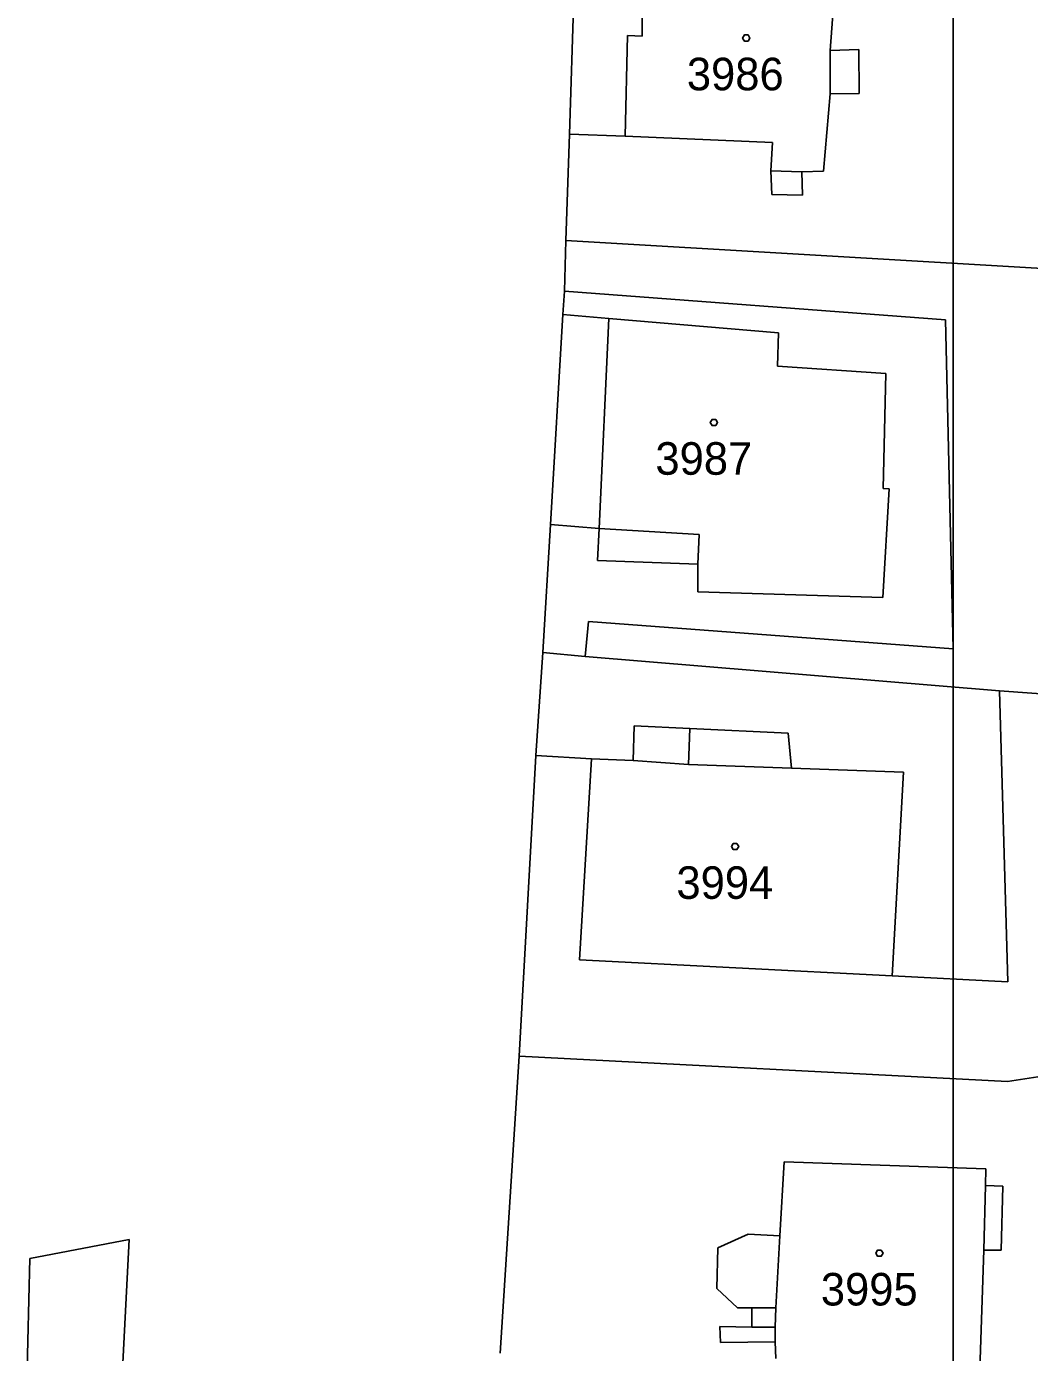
# Model space of a CAD drawing. Extents: x -263587 to -261993, y -1238795 to -1236748.
# Drawn here: x -263037.6 to -262988.3, y -1238143.7 to -1238078.5 of the extents above; entities that cross this region are included whole.
import ezdxf

# ---------------------------------------------------------------- set-up
doc = ezdxf.new("R2010")
doc.units = 0
doc.layers.add('Vrstva 1', color=7, linetype='Continuous')
doc.layers.add('Vrstva 51', color=7, linetype='Continuous')

msp = doc.modelspace()

# ---------------------------------------------------------------- linework, layer by layer
at = {"layer": 'Vrstva 1'}
for p, q in [((-263010.89, -1238083.78), (-263010.6, -1238074.35)), ((-263007.33, -1238074.53), (-263007.31, -1238078.96)), ((-262997.72, -1238075.12), (-262998.08, -1238079.66)), ((-263008.03, -1238078.93), (-263008.15, -1238083.88)), ((-263007.31, -1238078.96), (-263008.03, -1238078.93)), ((-262996.66, -1238079.61), (-262998.08, -1238079.66)), ((-262998.08, -1238079.66), (-262998.08, -1238081.8)), ((-262996.64, -1238081.77), (-262996.66, -1238079.61)), ((-262998.4, -1238085.6), (-262998.08, -1238081.8)), ((-262998.08, -1238081.8), (-262996.64, -1238081.77)), ((-263011.06, -1238089), (-263010.89, -1238083.78)), ((-263010.89, -1238083.78), (-263008.15, -1238083.88)), ((-263008.15, -1238083.88), (-263000.9, -1238084.19)), ((-263000.9, -1238084.19), (-263000.99, -1238085.58)), ((-263000.99, -1238085.58), (-262999.47, -1238085.63)), ((-263000.99, -1238085.58), (-263000.94, -1238086.74)), ((-262999.47, -1238085.63), (-262998.4, -1238085.6)), ((-262999.44, -1238086.77), (-262999.47, -1238085.63)), ((-263000.94, -1238086.74), (-262999.44, -1238086.77)), ((-263011.14, -1238091.49), (-263011.06, -1238089)), ((-262985.44, -1238090.51), (-263011.06, -1238089)), ((-263011.06, -1238089), (-262985.44, -1238090.51)), ((-263011.21, -1238092.65), (-263011.14, -1238091.49)), ((-263011.14, -1238091.49), (-262992.41, -1238092.9)), ((-262992.41, -1238092.9), (-263011.14, -1238091.49)), ((-263011.82, -1238102.97), (-263011.21, -1238092.65)), ((-263011.21, -1238092.65), (-263008.96, -1238092.84)), ((-263008.96, -1238092.84), (-263009.43, -1238103.16)), ((-263008.96, -1238092.84), (-263000.61, -1238093.55)), ((-262992.41, -1238092.9), (-262992.03, -1238109.08)), ((-262992.03, -1238109.08), (-262992.41, -1238092.9)), ((-263000.61, -1238093.55), (-263000.66, -1238095.18)), ((-263000.66, -1238095.18), (-262995.33, -1238095.54)), ((-262995.33, -1238095.54), (-262995.46, -1238101.19)), ((-262995.17, -1238101.21), (-262995.48, -1238106.56)), ((-262995.46, -1238101.19), (-262995.17, -1238101.21)), ((-263012.19, -1238109.26), (-263011.82, -1238102.97)), ((-263011.82, -1238102.97), (-263009.43, -1238103.16)), ((-263009.51, -1238104.73), (-263009.43, -1238103.16)), ((-263009.43, -1238103.16), (-263004.52, -1238103.45)), ((-263004.52, -1238103.45), (-263004.57, -1238104.91)), ((-263004.57, -1238104.91), (-263009.51, -1238104.73)), ((-263004.57, -1238106.28), (-263004.57, -1238104.91)), ((-262995.48, -1238106.56), (-263004.57, -1238106.28)), ((-263009.96, -1238107.73), (-263010.11, -1238109.45)), ((-263010.11, -1238109.45), (-263009.96, -1238107.73)), ((-262992.03, -1238109.08), (-263009.96, -1238107.73)), ((-263009.96, -1238107.73), (-262992.03, -1238109.08)), ((-263012.55, -1238114.32), (-263012.19, -1238109.26)), ((-263010.11, -1238109.45), (-263012.19, -1238109.26)), ((-263012.19, -1238109.26), (-263010.11, -1238109.45)), ((-263010.11, -1238109.45), (-262989.74, -1238111.14)), ((-262989.74, -1238111.14), (-263010.11, -1238109.45)), ((-262989.74, -1238111.14), (-262989.34, -1238125.45)), ((-262978.06, -1238112), (-262989.74, -1238111.14)), ((-262989.34, -1238125.45), (-262989.74, -1238111.14)), ((-262989.74, -1238111.14), (-262978.06, -1238112)), ((-263007.76, -1238114.56), (-263007.7, -1238112.87)), ((-263007.7, -1238112.87), (-263004.97, -1238113)), ((-263004.97, -1238113), (-263005.03, -1238114.76)), ((-263004.97, -1238113), (-263000.14, -1238113.23)), ((-263000.14, -1238113.23), (-262999.98, -1238114.94)), ((-263013.36, -1238129.11), (-263012.55, -1238114.32)), ((-263009.8, -1238114.48), (-263012.55, -1238114.32)), ((-263012.55, -1238114.32), (-263009.8, -1238114.48)), ((-263010.39, -1238124.36), (-263009.8, -1238114.48)), ((-263009.8, -1238114.48), (-263010.39, -1238124.36)), ((-263009.8, -1238114.48), (-263007.76, -1238114.56)), ((-263005.03, -1238114.76), (-263007.76, -1238114.56)), ((-262999.98, -1238114.94), (-263005.03, -1238114.76)), ((-262994.47, -1238115.14), (-262999.98, -1238114.94)), ((-262995.03, -1238125.16), (-262994.47, -1238115.14)), ((-262995.03, -1238125.16), (-263010.39, -1238124.36)), ((-263010.39, -1238124.36), (-262995.03, -1238125.16)), ((-262989.34, -1238125.45), (-262995.03, -1238125.16)), ((-262995.03, -1238125.16), (-262989.34, -1238125.45)), ((-262979.47, -1238128.79), (-262989.36, -1238130.35)), ((-262989.36, -1238130.35), (-262979.47, -1238128.79)), ((-263014.29, -1238143.7), (-263013.36, -1238129.11)), ((-262989.36, -1238130.35), (-263013.36, -1238129.11)), ((-263013.36, -1238129.11), (-262989.36, -1238130.35)), ((-263000.33, -1238134.29), (-263000.54, -1238137.93)), ((-262990.42, -1238134.64), (-263000.33, -1238134.29)), ((-262990.43, -1238135.46), (-262990.42, -1238134.64)), ((-262990.52, -1238138.64), (-262990.43, -1238135.46)), ((-262990.43, -1238135.46), (-262989.58, -1238135.49)), ((-262989.58, -1238135.49), (-262989.66, -1238138.64)), ((-263037.41, -1238139.05), (-263032.54, -1238138.12)), ((-263032.54, -1238138.12), (-263033.41, -1238155.37)), ((-263002.1, -1238137.85), (-263003.59, -1238138.52)), ((-263000.54, -1238137.93), (-263002.1, -1238137.85)), ((-263000.54, -1238137.93), (-263000.74, -1238141.47)), ((-263003.59, -1238138.52), (-263003.65, -1238140.52)), ((-262990.72, -1238144.51), (-262990.52, -1238138.64)), ((-262989.66, -1238138.64), (-262990.52, -1238138.64)), ((-263037.58, -1238145.5), (-263037.41, -1238139.05)), ((-263003.65, -1238140.52), (-263002.63, -1238141.48)), ((-263002.63, -1238141.48), (-263001.92, -1238141.47)), ((-263001.92, -1238141.47), (-263000.74, -1238141.47)), ((-263001.92, -1238141.47), (-263001.92, -1238142.42)), ((-263000.74, -1238141.47), (-263000.78, -1238142.42)), ((-263001.92, -1238142.42), (-263003.49, -1238142.4)), ((-263003.49, -1238142.4), (-263003.46, -1238143.18)), ((-263000.78, -1238142.42), (-263001.92, -1238142.42)), ((-263000.77, -1238143.14), (-263000.78, -1238142.42)), ((-263003.46, -1238143.18), (-263000.77, -1238143.14)), ((-263000.75, -1238143.96), (-263000.77, -1238143.14))]:
    msp.add_line(p, q, dxfattribs=at)
for points in [[(-263002.11, -1238078.9), (-263002.02, -1238079.05), (-263002.11, -1238079.2), (-263002.29, -1238079.2), (-263002.38, -1238079.05), (-263002.29, -1238078.9)], [(-263003.7, -1238097.8), (-263003.61, -1238097.95), (-263003.7, -1238098.1), (-263003.88, -1238098.1), (-263003.97, -1238097.95), (-263003.88, -1238097.8)], [(-263002.66, -1238118.65), (-263002.57, -1238118.8), (-263002.66, -1238118.95), (-263002.84, -1238118.95), (-263002.93, -1238118.8), (-263002.84, -1238118.65)], [(-262995.56, -1238138.64), (-262995.47, -1238138.79), (-262995.56, -1238138.94), (-262995.74, -1238138.94), (-262995.83, -1238138.79), (-262995.74, -1238138.64)]]:
    msp.add_lwpolyline(points, close=True, dxfattribs=at)
at = {"layer": 'Vrstva 51'}
msp.add_lwpolyline([(-262992.03, -1237088.09), (-262695.03, -1237088.09), (-262695.03, -1238768.09), (-262992.03, -1238768.09)], close=True, dxfattribs=at)

# ---------------------------------------------------------------- texts
at = {"layer": 'Vrstva 1'}
for s, p in [('3986', (-263005.118, -1238081.62)), ('3987', (-263006.664, -1238100.52)), ('3994', (-263005.63, -1238121.37)), ('3995', (-262998.53, -1238141.36))]:
    msp.add_text(s, height=1.6, dxfattribs=at).set_placement(p)

doc.saveas('drawing.dxf')
